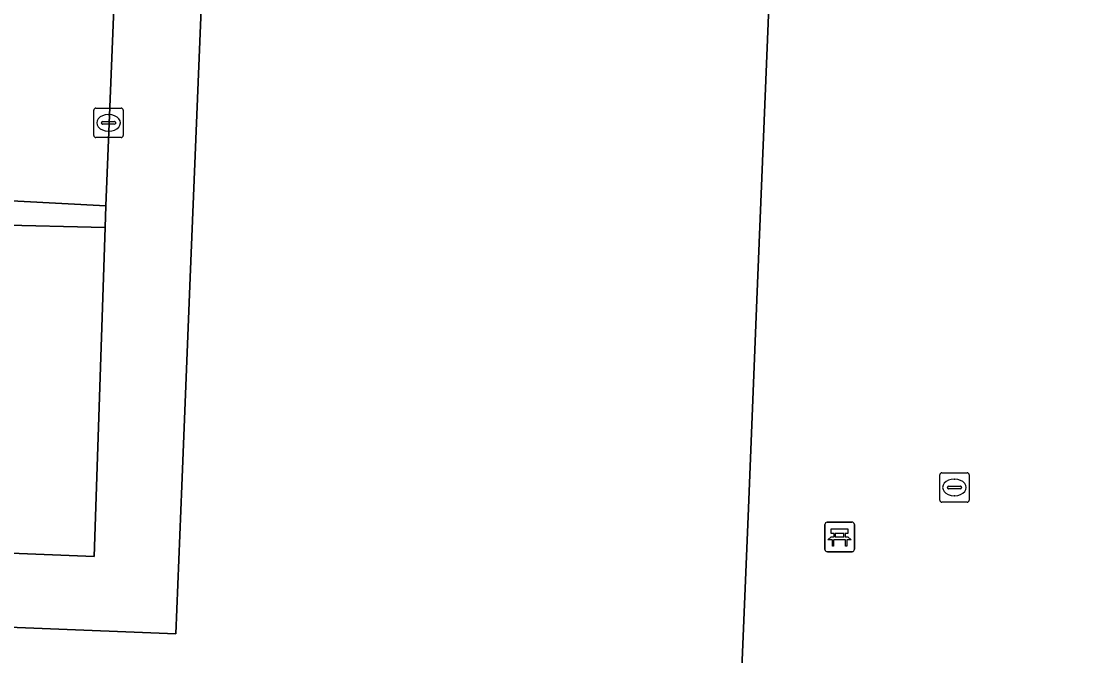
# Model space of a CAD drawing. Extents: x 160888 to 161385, y 386490 to 386908.
# Drawn here: x 161104.89 to 161141.39, y 386578.36 to 386599.86 of the extents above; entities that cross this region are included whole.
import ezdxf

# ---------------------------------------------------------------- set-up
doc = ezdxf.new("R2010")
doc.units = 0
for name, color, linetype in [('IMGEO_Bank', 7, 'Continuous'), ('IMGEO_Kolk', 7, 'Continuous'), ('IMGEO_Pand', 7, 'Continuous'), ('IMGEO_Rijbaan_lokaal_open', 7, 'Continuous'), ('IMGEO_Voetgangersgebied_open', 7, 'Continuous'), ('IMGEO_Voetpad_open', 7, 'Continuous')]:
    doc.layers.add(name, color=color, linetype=linetype)

msp = doc.modelspace()

# ---------------------------------------------------------------- linework, layer by layer
at = {"layer": 'IMGEO_Bank'}
for p, q in [((161132.121, 386581.953), (161132.121, 386582.794)), ((161132.121, 386582.794), (161132.121, 386581.953)), ((161132.196, 386582.878), (161133.037, 386582.878)), ((161133.037, 386582.878), (161132.196, 386582.878)), ((161133.121, 386582.803), (161133.121, 386581.962)), ((161133.121, 386581.962), (161133.121, 386582.803)), ((161132.43, 386582.384), (161132.43, 386582.49)), ((161132.474, 386582.49), (161132.474, 386582.384)), ((161132.762, 386582.496), (161132.48, 386582.496)), ((161132.48, 386582.378), (161132.762, 386582.378)), ((161132.768, 386582.384), (161132.768, 386582.49)), ((161132.812, 386582.49), (161132.812, 386582.384)), ((161132.818, 386582.276), (161132.425, 386582.276)), ((161133.046, 386581.878), (161132.205, 386581.878)), ((161132.205, 386581.878), (161133.046, 386581.878))]:
    msp.add_line(p, q, dxfattribs=at)
for points in [[(161132.368, 386582.276), (161132.226, 386582.276), (161132.338, 386582.378), (161132.424, 386582.378)], [(161132.424, 386582.496), (161132.338, 386582.496), (161132.338, 386582.657), (161132.901, 386582.657), (161132.901, 386582.496), (161132.818, 386582.496)], [(161132.818, 386582.378), (161132.901, 386582.378), (161133.013, 386582.276), (161132.874, 386582.276)], [(161132.418, 386582.269), (161132.418, 386582.062), (161132.375, 386582.062), (161132.375, 386582.269)], [(161132.868, 386582.269), (161132.868, 386582.062), (161132.824, 386582.062), (161132.824, 386582.269)]]:
    msp.add_lwpolyline(points, dxfattribs=at)
for centre, radius, start, end in [((161132.199, 386582.8), 0.0779, 92.4484, 184.2845), ((161132.199, 386582.8), 0.0779, 92.4484, 184.2845), ((161133.043, 386582.8), 0.0779, 2.4484, 94.2845), ((161133.043, 386582.8), 0.0779, 2.4484, 94.2845), ((161132.423, 386582.489), 0.00671, 2.8957, 87.1043), ((161132.423, 386582.385), 0.00671, 272.8957, 357.1043), ((161132.48, 386582.489), 0.00671, 92.8957, 177.1043), ((161132.48, 386582.385), 0.00671, 182.8957, 267.1043), ((161132.762, 386582.489), 0.00671, 2.8957, 87.1043), ((161132.762, 386582.385), 0.00671, 272.8957, 357.1043), ((161132.819, 386582.489), 0.00671, 92.8957, 177.1043), ((161132.819, 386582.385), 0.00671, 182.8957, 267.1043), ((161132.368, 386582.269), 0.00671, 2.8957, 87.1043), ((161132.425, 386582.269), 0.00671, 92.8957, 177.1043), ((161132.817, 386582.269), 0.00671, 2.8957, 87.1043), ((161132.874, 386582.269), 0.00671, 92.8957, 177.1043), ((161132.199, 386581.956), 0.0779, 182.4484, 274.2845), ((161132.199, 386581.956), 0.0779, 182.4484, 274.2845), ((161133.043, 386581.956), 0.0779, 272.4484, 4.2845), ((161133.043, 386581.956), 0.0779, 272.4484, 4.2845)]:
    msp.add_arc(centre, radius, start, end, dxfattribs=at)
at = {"layer": 'IMGEO_Kolk'}
for p, q in [((161107.337, 386595.994), (161107.337, 386596.846)), ((161107.412, 386596.92), (161108.264, 386596.92)), ((161107.825, 386596.7), (161107.85, 386596.7)), ((161108.338, 386596.846), (161108.338, 386595.994)), ((161107.596, 386596.414), (161107.596, 386596.426)), ((161108.034, 386596.377), (161107.636, 386596.377)), ((161107.639, 386596.463), (161108.037, 386596.463)), ((161108.08, 386596.426), (161108.08, 386596.414)), ((161108.264, 386595.92), (161107.412, 386595.92)), ((161107.848, 386596.14), (161107.823, 386596.14)), ((161136.088, 386584.556), (161136.94, 386584.556)), ((161136.013, 386583.63), (161136.013, 386584.482)), ((161136.501, 386584.336), (161136.526, 386584.336)), ((161137.014, 386584.482), (161137.014, 386583.63)), ((161136.272, 386584.05), (161136.272, 386584.062)), ((161136.71, 386584.013), (161136.312, 386584.013)), ((161136.315, 386584.099), (161136.713, 386584.099)), ((161136.756, 386584.062), (161136.756, 386584.05)), ((161136.94, 386583.556), (161136.088, 386583.556)), ((161136.524, 386583.776), (161136.499, 386583.776))]:
    msp.add_line(p, q, dxfattribs=at)
for points in [[(161107.337, 386595.994), (161107.337, 386596.846)], [(161107.412, 386596.92), (161108.264, 386596.92)], [(161108.338, 386596.846), (161108.338, 386595.994)], [(161108.264, 386595.92), (161107.412, 386595.92)], [(161136.088, 386584.556), (161136.94, 386584.556)], [(161136.013, 386583.63), (161136.013, 386584.482)], [(161137.014, 386584.482), (161137.014, 386583.63)], [(161136.94, 386583.556), (161136.088, 386583.556)]]:
    msp.add_lwpolyline(points, dxfattribs=at)
for centre, radius, start, end in [((161107.414, 386596.844), 0.0765, 91.552, 178.448), ((161107.414, 386596.844), 0.0765, 91.552, 178.448), ((161108.262, 386596.844), 0.0765, 1.552, 88.448), ((161108.262, 386596.844), 0.0765, 1.552, 88.448), ((161107.636, 386596.423), 0.0403, 85.8775, 175.7526), ((161107.633, 386596.413), 0.0366, 178.938, 274.7102), ((161108.037, 386596.42), 0.043, 264.8664, 352.4533), ((161108.041, 386596.425), 0.0386, 1.7309, 96.639), ((161107.414, 386595.996), 0.0765, 181.552, 268.448), ((161107.414, 386595.996), 0.0765, 181.552, 268.448), ((161108.262, 386595.996), 0.0765, 271.552, 358.448), ((161108.262, 386595.996), 0.0765, 271.552, 358.448), ((161136.09, 386584.48), 0.0765, 91.552, 178.448), ((161136.09, 386584.48), 0.0765, 91.552, 178.448), ((161136.938, 386584.48), 0.0765, 1.552, 88.448), ((161136.938, 386584.48), 0.0765, 1.552, 88.448), ((161136.312, 386584.059), 0.0403, 85.8775, 175.7526), ((161136.309, 386584.049), 0.0366, 178.938, 274.7102), ((161136.713, 386584.056), 0.043, 264.8664, 352.4533), ((161136.717, 386584.061), 0.0386, 1.7309, 96.639), ((161136.09, 386583.632), 0.0765, 181.552, 268.448), ((161136.09, 386583.632), 0.0765, 181.552, 268.448), ((161136.938, 386583.632), 0.0765, 271.552, 358.448), ((161136.938, 386583.632), 0.0765, 271.552, 358.448)]:
    msp.add_arc(centre, radius, start, end, dxfattribs=at)
for centre, major_axis, ratio, start_param, end_param in [((161107.824, 386596.42), (-0.387, 0.002), 0.722429, 4.712389, 7.853982), ((161107.849, 386596.42), (-0.39, 0.002), 0.717154, 1.570796, 4.712389), ((161136.5, 386584.056), (-0.387, 0.002), 0.722429, 4.712389, 7.853982), ((161136.525, 386584.056), (-0.39, 0.002), 0.717154, 1.570796, 4.712389)]:
    msp.add_ellipse(centre, major_axis=major_axis, ratio=ratio, start_param=start_param, end_param=end_param, dxfattribs=at)
at = {"layer": 'IMGEO_Pand'}
for points in [[(161129.239, 386576.285), (161129.528, 386583.353), (161129.817, 386590.42), (161130.314, 386602.572), (161130.741, 386613.029), (161129.102, 386613.11), (161129.234, 386616.884), (161123.653, 386617.125), (161124.235, 386631.392), (161124.542, 386638.918), (161124.93, 386648.428), (161125.316, 386657.891), (161125.805, 386669.885)], [(161113.546, 386663.894), (161112.853, 386646.718), (161112.621, 386640.934), (161112.559, 386639.396), (161112.378, 386634.915), (161112.255, 386631.87), (161111.098, 386603.328), (161110.606, 386591.176), (161110.319, 386584.108), (161110.116, 386579.09), (161091.136, 386579.854), (161084.022, 386580.14), (161074.316, 386580.531), (161062.171, 386581.019), (161050.874, 386581.474), (161050.87, 386581.374), (161046.888, 386581.503), (161046.117, 386562.468)]]:
    msp.add_lwpolyline(points, dxfattribs=at)
at = {"layer": 'IMGEO_Rijbaan_lokaal_open'}
for points in [[(161098.414, 386599.274), (161098.278, 386599.279), (161047.095, 386601.374), (161044.375, 386601.515), (161044.251, 386596.188), (161052.882, 386595.826), (161053.723, 386595.747), (161057.303, 386595.654), (161057.994, 386595.63), (161091.236, 386594.231), (161094.965, 386594.132), (161101.774, 386593.919), (161107.744, 386593.603), (161110.493, 386661.403)], [(161097.578, 386588.211), (161094.839, 386588.218), (161094.672, 386588.225), (161077.134, 386588.975), (161074.242, 386589.098), (161057.146, 386589.829), (161053.563, 386589.992), (161052.626, 386590.016), (161044.087, 386590.418), (161043.695, 386584.439), (161043.837, 386584.358), (161046.972, 386584.164), (161048.595, 386584.064), (161107.346, 386581.714), (161107.72, 386592.866), (161103.947, 386592.961), (161101.733, 386593.113)]]:
    msp.add_lwpolyline(points, dxfattribs=at)
at = {"layer": 'IMGEO_Voetgangersgebied_open'}
msp.add_lwpolyline([(161143.664, 386697.789), (161136.518, 386698.078), (161136.801, 386705.368), (161136.985, 386710.09), (161127.462, 386710.495), (161125.805, 386669.885), (161125.316, 386657.891), (161124.93, 386648.428), (161124.542, 386638.918), (161124.235, 386631.392), (161123.653, 386617.125), (161129.234, 386616.884), (161129.102, 386613.11), (161130.741, 386613.029), (161130.314, 386602.572), (161129.817, 386590.42), (161129.528, 386583.353), (161129.239, 386576.285), (161128.539, 386559.143), (161131.001, 386561.219), (161139.877, 386568.704), (161143.412, 386571.685)], dxfattribs=at)
at = {"layer": 'IMGEO_Voetpad_open'}
for points in [[(161112.255, 386631.87), (161112.378, 386634.915), (161112.559, 386639.396), (161112.621, 386640.934), (161112.853, 386646.718), (161113.546, 386663.894), (161110.493, 386661.403), (161107.744, 386593.603), (161107.72, 386592.866), (161107.346, 386581.714), (161048.595, 386584.064), (161046.972, 386584.164), (161046.888, 386581.503), (161050.87, 386581.374), (161050.874, 386581.474), (161062.171, 386581.019), (161074.316, 386580.531), (161084.022, 386580.14), (161091.136, 386579.854), (161110.116, 386579.09), (161110.319, 386584.108), (161110.606, 386591.176), (161111.098, 386603.328)], [(161101.774, 386593.919), (161101.733, 386593.113), (161103.947, 386592.961), (161107.72, 386592.866), (161107.744, 386593.603)]]:
    msp.add_lwpolyline(points, close=True, dxfattribs=at)

doc.saveas('drawing.dxf')
